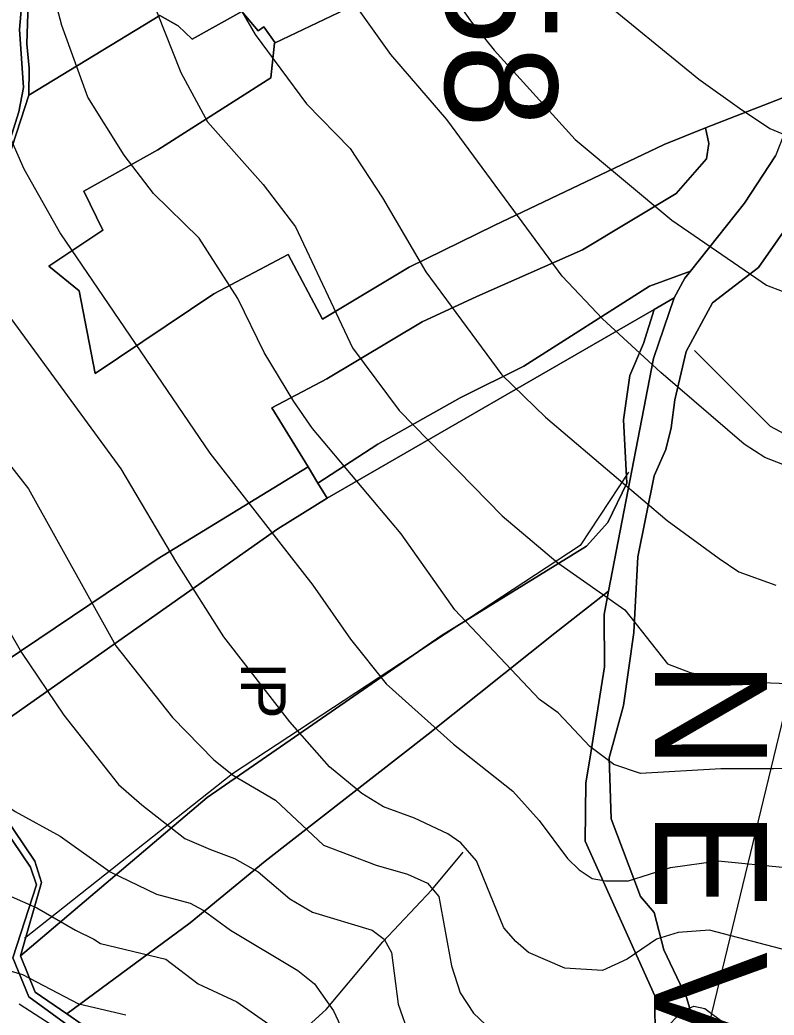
# Model space of a CAD drawing. Extents: x -510989 to -501240, y -1184665 to -1176089.
# Drawn here: x -509656.8 to -509320.3, y -1178778.9 to -1178334.5 of the extents above; entities that cross this region are included whole.
import ezdxf

# ---------------------------------------------------------------- set-up
doc = ezdxf.new("R2010")
doc.units = 0
for name, color, linetype in [('lesni_pozemek', 7, 'Continuous'), ('NAVRH_interakcni_prvky', 7, 'Continuous'), ('orna_puda', 7, 'Continuous'), ('ostatni_plocha_x_neplodna_puda', 7, 'Continuous'), ('ostatni_plocha_x_ostatni_komunikace', 7, 'Continuous'), ('popis', 7, 'Continuous'), ('STAV_povodi', 7, 'Continuous'), ('STAV_systematicke_odvodneni', 7, 'Continuous'), ('STAV_vyrazne_udolnice', 7, 'Continuous'), ('trvaly_travni_porost', 7, 'Continuous'), ('vrstevnice_01', 7, 'Continuous'), ('vrstevnice_02', 7, 'Continuous')]:
    doc.layers.add(name, color=color, linetype=linetype)

msp = doc.modelspace()

# ---------------------------------------------------------------- linework, layer by layer
at = {"layer": 'lesni_pozemek'}
for points in [[(-509242.58, -1178216.16), (-509249.76, -1178263.5), (-509261.19, -1178295.99), (-509266.21, -1178306.42), (-509290.19, -1178336.95), (-509306.07, -1178365.33), (-509350.84, -1178382.73), (-509369.3, -1178390.13), (-509445.22, -1178426.28), (-509483.16, -1178444.87), (-509521.86, -1178468.22), (-509537.17, -1178439.35), (-509570.24, -1178456.89), (-509623.21, -1178492.39), (-509630.45, -1178455.52), (-509643.89, -1178444.47), (-509619.86, -1178428.49), (-509628.37, -1178411.06), (-509595.24, -1178392.56), (-509544.9, -1178360.44), (-509543.23, -1178344.97), (-509542.89, -1178344.8), (-509461.65, -1178305.88), (-509283.99, -1178235.74)], [(-509306.07, -1178365.33), (-509314.46, -1178382.03), (-509319.66, -1178395.18), (-509333.51, -1178416.41), (-509357.62, -1178446.69), (-509375.95, -1178453.44), (-509431.97, -1178489.18), (-509460.4, -1178503.32), (-509497.06, -1178523.94), (-509523.84, -1178541.35), (-509528.28, -1178534.13), (-509544.42, -1178507.82), (-509519.89, -1178494.82), (-509477.28, -1178469.42), (-509452.91, -1178458.07), (-509405.78, -1178437.19), (-509364.01, -1178412.07), (-509350.54, -1178396.53), (-509349.49, -1178389.74), (-509350.84, -1178382.73)]]:
    msp.add_lwpolyline(points, close=True, dxfattribs=at)
msp.add_lwpolyline([(-509461.65, -1178305.88), (-509542.89, -1178344.8), (-509547.96, -1178337.61), (-509550.49, -1178339.39), (-509557.86, -1178330.84), (-509579.9, -1178343.14), (-509586.19, -1178337.22), (-509594.35, -1178332.56), (-509652.79, -1178368.21), (-509652.7, -1178356.02), (-509653.81, -1178345.17), (-509653.17, -1178327.14)], dxfattribs=at)
at = {"layer": 'NAVRH_interakcni_prvky'}
for points in [[(-509232.44, -1178519.48), (-509292.45, -1178531.94), (-509321.89, -1178516.08), (-509355.85, -1178482.12)], [(-509385.29, -1178536.46), (-509406.8, -1178569.3), (-509561.91, -1178671.2), (-509654.75, -1178744.79)]]:
    msp.add_lwpolyline(points, dxfattribs=at)
at = {"layer": 'orna_puda'}
msp.add_lwpolyline([(-509656.15, -1178328.5), (-509656.99, -1178338.88), (-509655.27, -1178364.77), (-509657.27, -1178375.6), (-509671.3, -1178419.8), (-509689.32, -1178501.37), (-509685.8, -1178562.93), (-509672.39, -1178618.33), (-509674.47, -1178630.32), (-509674.5, -1178672.14), (-509671.73, -1178683.97), (-509652.1, -1178712.92), (-509649.5, -1178720.7), (-509659.95, -1178753.29), (-509652.84, -1178770.83), (-509632.06, -1178785.91)], dxfattribs=at)
at = {"layer": 'ostatni_plocha_x_neplodna_puda'}
for points in [[(-509373.3, -1178790.84), (-509373.5, -1178770.26), (-509404.63, -1178701.26), (-509404.28, -1178675.2), (-509402.57, -1178664.59), (-509395.93, -1178623.39), (-509396.16, -1178600.08), (-509394.14, -1178589.57), (-509374.14, -1178485.74), (-509364.87, -1178458.71), (-509360.18, -1178449.91), (-509357.62, -1178446.69), (-509333.51, -1178416.41), (-509319.66, -1178395.18)], [(-509302.44, -1178409.52), (-509327.2, -1178445.13), (-509347.85, -1178460.94), (-509359.55, -1178482.63), (-509364.58, -1178504.13), (-509366.26, -1178516.74), (-509368.59, -1178526.43), (-509373.75, -1178538.07), (-509381.13, -1178574.27), (-509382.95, -1178608.14), (-509387.57, -1178640.63), (-509393.91, -1178664.08), (-509392.98, -1178691.36), (-509379.95, -1178726.02), (-509373.88, -1178733.04), (-509369.46, -1178749.74), (-509359.38, -1178771.03), (-509351.66, -1178796.88)]]:
    msp.add_lwpolyline(points, dxfattribs=at)
for points in [[(-509357.62, -1178446.69), (-509360.18, -1178449.91), (-509364.87, -1178458.71), (-509373.8, -1178463.87), (-509519.72, -1178548.07), (-509523.84, -1178541.35), (-509497.06, -1178523.94), (-509460.4, -1178503.32), (-509431.97, -1178489.18), (-509375.95, -1178453.44)], [(-509528.28, -1178534.13), (-509523.84, -1178541.35), (-509519.72, -1178548.07), (-509541.69, -1178561.72), (-509671.68, -1178653.37), (-509671.85, -1178630.12), (-509671.35, -1178626.27), (-509595.55, -1178575.29)]]:
    msp.add_lwpolyline(points, close=True, dxfattribs=at)
at = {"layer": 'ostatni_plocha_x_ostatni_komunikace'}
for points in [[(-509632.06, -1178785.91), (-509652.84, -1178770.83), (-509659.95, -1178753.29), (-509649.5, -1178720.7), (-509652.1, -1178712.92), (-509671.73, -1178683.97), (-509674.5, -1178672.14), (-509674.47, -1178630.32), (-509672.39, -1178618.33), (-509685.8, -1178562.93), (-509689.32, -1178501.37), (-509671.3, -1178419.8), (-509657.27, -1178375.6), (-509655.27, -1178364.77), (-509656.99, -1178338.88), (-509656.15, -1178328.5)], [(-509653.17, -1178327.14), (-509653.81, -1178345.17), (-509652.7, -1178356.02), (-509652.79, -1178368.21), (-509656.4, -1178379.19), (-509668.58, -1178416.23), (-509678.34, -1178467.64), (-509686.43, -1178501.79), (-509683.78, -1178560.52), (-509670.15, -1178616.94), (-509671.35, -1178626.27), (-509671.85, -1178630.12), (-509671.68, -1178653.37), (-509671.55, -1178672.19), (-509669.03, -1178682.37), (-509650.24, -1178710.17), (-509647.13, -1178719.66), (-509656.51, -1178752.52), (-509650.05, -1178768.62), (-509635.85, -1178778.43), (-509628.57, -1178783.46)]]:
    msp.add_lwpolyline(points, dxfattribs=at)
at = {"layer": 'STAV_systematicke_odvodneni'}
for p, q in [((-509274.88, -1178474.44), (-509350.42, -1178787.38)), ((-509635.76, -1178787.94), (-509657.14, -1178774.04))]:
    msp.add_line(p, q, dxfattribs=at)
at = {"layer": 'STAV_vyrazne_udolnice'}
msp.add_lwpolyline([(-509544.1, -1178798.21), (-509520.19, -1178776.41), (-509494.87, -1178746.18), (-509473.06, -1178722.98), (-509459, -1178706.11)], dxfattribs=at)
at = {"layer": 'trvaly_travni_porost'}
for points in [[(-509668.58, -1178416.23), (-509656.4, -1178379.19), (-509652.79, -1178368.21), (-509594.35, -1178332.56), (-509586.19, -1178337.22), (-509579.9, -1178343.14), (-509557.86, -1178330.84), (-509550.49, -1178339.39), (-509547.96, -1178337.61), (-509542.89, -1178344.8), (-509543.23, -1178344.97), (-509544.9, -1178360.44), (-509595.24, -1178392.56), (-509628.37, -1178411.06), (-509619.86, -1178428.49), (-509643.89, -1178444.47), (-509630.45, -1178455.52), (-509623.21, -1178492.39), (-509570.24, -1178456.89), (-509537.17, -1178439.35), (-509521.86, -1178468.22), (-509483.16, -1178444.87), (-509445.22, -1178426.28), (-509369.3, -1178390.13), (-509350.84, -1178382.73), (-509349.49, -1178389.74), (-509350.54, -1178396.53), (-509364.01, -1178412.07), (-509405.78, -1178437.19), (-509452.91, -1178458.07), (-509477.28, -1178469.42), (-509519.89, -1178494.82), (-509544.42, -1178507.82), (-509528.28, -1178534.13), (-509595.55, -1178575.29), (-509671.35, -1178626.27)], [(-509351.66, -1178796.88), (-509359.38, -1178771.03), (-509369.46, -1178749.74), (-509373.88, -1178733.04), (-509379.95, -1178726.02), (-509392.98, -1178691.36), (-509393.91, -1178664.08), (-509387.57, -1178640.63), (-509382.95, -1178608.14), (-509381.13, -1178574.27), (-509373.75, -1178538.07), (-509368.59, -1178526.43), (-509366.26, -1178516.74), (-509364.58, -1178504.13), (-509359.55, -1178482.63), (-509347.85, -1178460.94), (-509327.2, -1178445.13), (-509302.44, -1178409.52)], [(-509628.57, -1178783.46), (-509635.85, -1178778.43), (-509580.92, -1178737.68), (-509547.35, -1178710.26), (-509474.6, -1178653.53), (-509418.11, -1178608.34), (-509394.14, -1178589.57), (-509396.16, -1178600.08), (-509395.93, -1178623.39), (-509402.57, -1178664.59), (-509404.28, -1178675.2), (-509404.63, -1178701.26), (-509373.5, -1178770.26), (-509373.3, -1178790.84)]]:
    msp.add_lwpolyline(points, dxfattribs=at)
for points in [[(-509373.8, -1178463.87), (-509364.87, -1178458.71), (-509374.14, -1178485.74), (-509394.14, -1178589.57), (-509418.11, -1178608.34), (-509474.6, -1178653.53), (-509547.35, -1178710.26), (-509580.92, -1178737.68), (-509635.85, -1178778.43), (-509650.05, -1178768.62), (-509656.51, -1178752.52), (-509573.26, -1178681.79), (-509468.88, -1178609.54), (-509404.06, -1178569.52), (-509394.47, -1178559), (-509386, -1178541.39), (-509387.47, -1178513.19), (-509384.73, -1178493.38), (-509378.53, -1178479)], [(-509373.8, -1178463.87), (-509378.53, -1178479), (-509384.73, -1178493.38), (-509387.47, -1178513.19), (-509386, -1178541.39), (-509394.47, -1178559), (-509404.06, -1178569.52), (-509468.88, -1178609.54), (-509573.26, -1178681.79), (-509656.51, -1178752.52), (-509647.13, -1178719.66), (-509650.24, -1178710.17), (-509669.03, -1178682.37), (-509671.55, -1178672.19), (-509671.68, -1178653.37), (-509541.69, -1178561.72), (-509519.72, -1178548.07)]]:
    msp.add_lwpolyline(points, close=True, dxfattribs=at)
at = {"layer": 'vrstevnice_01'}
for points in [[(-509421.5, -1177938), (-509458.41, -1177977), (-509481.69, -1178007), (-509492.81, -1178029), (-509514.91, -1178080), (-509517.81, -1178092), (-509518.19, -1178111), (-509512.81, -1178130), (-509505.81, -1178147), (-509447.91, -1178265), (-509436.41, -1178284), (-509416.19, -1178309), (-509400.09, -1178323), (-509353.91, -1178361), (-509335.69, -1178374), (-509322.19, -1178383), (-509310.41, -1178388)], [(-509303.81, -1178538), (-509324.5, -1178530), (-509333.59, -1178524), (-509370.91, -1178492), (-509396.81, -1178468), (-509414.91, -1178449), (-509466.31, -1178379), (-509491.31, -1178350), (-509508.41, -1178326), (-509520.31, -1178307), (-509538.81, -1178271), (-509560.31, -1178233), (-509567.69, -1178215), (-509571.81, -1178198), (-509576.09, -1178165), (-509585.5, -1178124), (-509587, -1178105), (-509585.09, -1178093), (-509562.59, -1178043), (-509551.09, -1178021), (-509540.19, -1177996), (-509509, -1177952)], [(-509609.59, -1178296), (-509585, -1178358), (-509573.19, -1178380), (-509548.31, -1178408), (-509533.81, -1178427), (-509508.5, -1178481), (-509487.59, -1178509), (-509441.59, -1178556)], [(-509691.09, -1178309), (-509672.31, -1178362), (-509655.09, -1178401), (-509638.69, -1178430), (-509572.09, -1178528), (-509526.19, -1178587), (-509509.31, -1178611), (-509493.41, -1178631), (-509463.41, -1178658), (-509436.91, -1178679)], [(-509814.31, -1178321), (-509796.91, -1178424), (-509786.81, -1178459), (-509771.19, -1178493), (-509732.31, -1178559), (-509699.41, -1178639), (-509689.19, -1178659), (-509683.69, -1178667), (-509671, -1178680), (-509659, -1178688), (-509638.81, -1178699), (-509616.59, -1178715), (-509595.81, -1178725), (-509580.81, -1178729), (-509575, -1178732), (-509562.81, -1178741), (-509532.81, -1178759), (-509525.41, -1178765), (-509516.91, -1178777), (-509509.41, -1178793)], [(-509609.5, -1178779), (-509630.5, -1178774), (-509655.59, -1178761), (-509665.81, -1178758), (-509719.81, -1178757), (-509748.59, -1178754), (-509756.81, -1178752), (-509765.31, -1178747), (-509775.81, -1178735), (-509779.81, -1178724), (-509785.41, -1178688), (-509787.19, -1178663), (-509792.5, -1178630), (-509794.19, -1178596), (-509799.41, -1178581), (-509814.69, -1178558), (-509825.69, -1178528), (-509827.59, -1178526), (-509836.19, -1178454), (-509855.19, -1178415), (-509856.91, -1178415), (-509874.81, -1178382), (-509882.69, -1178351), (-509886.31, -1178327)], [(-509719.31, -1178439), (-509709.09, -1178463), (-509692.19, -1178494), (-509653, -1178544), (-509614, -1178614), (-509588.81, -1178646), (-509570.31, -1178665), (-509561.5, -1178672), (-509542.81, -1178683), (-509521.31, -1178703), (-509497.91, -1178712), (-509483.91, -1178716), (-509475, -1178720), (-509469.91, -1178726), (-509464.19, -1178757), (-509460.31, -1178769), (-509454.5, -1178778), (-509446.09, -1178786)], [(-509441.59, -1178556), (-509416.81, -1178577), (-509386.91, -1178598), (-509367.81, -1178622), (-509357.81, -1178626), (-509337.5, -1178630), (-509310.31, -1178631)], [(-509436.91, -1178679), (-509425.19, -1178692), (-509412.5, -1178709), (-509407.31, -1178714), (-509401.5, -1178718), (-509395.59, -1178719), (-509385.31, -1178719), (-509366.5, -1178713), (-509345.31, -1178710), (-509315, -1178713)], [(-509372.41, -1178789), (-509361.19, -1178777), (-509356.19, -1178775), (-509351.19, -1178776), (-509341.81, -1178783)]]:
    msp.add_lwpolyline(points, dxfattribs=at)
at = {"layer": 'vrstevnice_02'}
for points in [[(-509474.09, -1177955), (-509491.19, -1177970), (-509507.19, -1177990), (-509521.81, -1178010), (-509550.81, -1178074), (-509553.09, -1178083), (-509554.31, -1178115), (-509549.81, -1178142), (-509534.91, -1178187), (-509511.09, -1178240), (-509490.09, -1178281), (-509474.59, -1178308), (-509455.81, -1178335), (-509445.19, -1178348), (-509409, -1178388), (-509365.91, -1178424), (-509323.69, -1178453), (-509302.69, -1178461)], [(-509844.09, -1178276), (-509826.81, -1178445), (-509815.5, -1178469), (-509795.09, -1178523), (-509787.09, -1178537), (-509768.69, -1178564), (-509763.09, -1178576), (-509754.19, -1178607), (-509748.09, -1178651), (-509741.09, -1178686), (-509734.19, -1178702), (-509727.31, -1178708), (-509716.41, -1178714), (-509669.91, -1178722), (-509649.31, -1178731), (-509632.09, -1178741), (-509623.81, -1178745), (-509620.91, -1178747), (-509591.69, -1178754), (-509577.31, -1178765), (-509560.09, -1178773), (-509545.69, -1178783)], [(-509784.59, -1178285), (-509776, -1178342), (-509773.31, -1178372), (-509768.31, -1178400), (-509760.69, -1178431), (-509750.31, -1178457), (-509720.81, -1178509), (-509699.19, -1178542), (-509656.19, -1178617), (-509637.19, -1178645), (-509612.91, -1178676), (-509602.41, -1178685), (-509583.31, -1178700), (-509571.81, -1178705), (-509561.09, -1178709), (-509550.5, -1178715), (-509536.41, -1178727), (-509526.31, -1178733), (-509499.59, -1178741), (-509494.31, -1178745), (-509491, -1178751), (-509488, -1178774)], [(-509583.69, -1178286), (-509551.81, -1178341), (-509528.91, -1178372), (-509509.41, -1178392), (-509495, -1178414), (-509475.69, -1178447), (-509441.81, -1178493), (-509422.31, -1178512), (-509368, -1178558), (-509344.81, -1178575), (-509336, -1178581), (-509319.5, -1178587)], [(-509311, -1178751), (-509349.19, -1178741), (-509363.09, -1178742), (-509372.81, -1178745), (-509385.81, -1178754), (-509396.91, -1178759), (-509413.69, -1178758), (-509429.91, -1178751), (-509435.59, -1178746), (-509440.91, -1178740), (-509453.09, -1178710), (-509460.09, -1178702), (-509465.91, -1178698), (-509480.81, -1178691), (-509494.59, -1178686), (-509504.31, -1178680), (-509518.69, -1178668), (-509536.41, -1178648), (-509565.91, -1178610), (-509586.81, -1178577), (-509611.59, -1178535), (-509663.59, -1178464), (-509693.59, -1178411), (-509723.81, -1178306)], [(-509294.41, -1178668), (-509320.59, -1178669), (-509344, -1178669), (-509379.91, -1178671), (-509391.81, -1178667), (-509402.59, -1178659), (-509416.59, -1178644), (-509425, -1178638), (-509462.81, -1178598), (-509486.69, -1178564), (-509526.31, -1178517), (-509534.59, -1178505), (-509547.91, -1178483), (-509559.59, -1178459), (-509576.91, -1178432), (-509597.19, -1178412), (-509610.31, -1178395), (-509626.5, -1178369), (-509638.09, -1178337), (-509643.69, -1178316)], [(-509488, -1178774), (-509483.19, -1178788), (-509474.5, -1178801), (-509464.19, -1178812), (-509444, -1178825), (-509427.31, -1178832), (-509408, -1178832), (-509395.41, -1178830), (-509379.5, -1178824), (-509361.31, -1178813), (-509358.19, -1178813), (-509355.81, -1178814), (-509332.69, -1178841), (-509309.69, -1178861)]]:
    msp.add_lwpolyline(points, dxfattribs=at)

# ---------------------------------------------------------------- texts
at = {"layer": 'NAVRH_interakcni_prvky'}
msp.add_text('IP', height=20, rotation=270, dxfattribs=at).set_placement((-509558.25, -1178621.26))
at = {"layer": 'popis'}
msp.add_text('N E V Š O V Á', height=50, rotation=270, dxfattribs=at).set_placement((-509373.44, -1178620.73))
at = {"layer": 'STAV_povodi'}
msp.add_text('4-21-08-058', height=50, rotation=270, dxfattribs=at).set_placement((-509467.06, -1178018.5))

doc.saveas('drawing.dxf')
